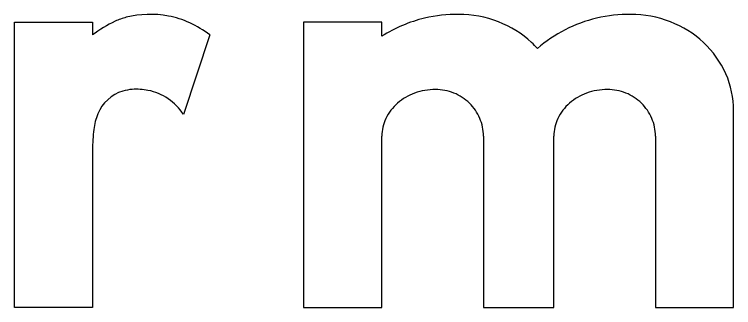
# Model space of a CAD drawing. Extents: x 1806251 to 1809821, y 414895 to 422886.
# Drawn here: x 1809677.3806 to 1809677.6259, y 415382.3271 to 415382.427 of the extents above; entities that cross this region are included whole.
import ezdxf

# ---------------------------------------------------------------- set-up
doc = ezdxf.new("R2010")
doc.units = 0
for name, color, linetype in [('GSBWFILL', 7, 'Continuous'), ('GSCOLORFILL', 7, 'Continuous'), ('GSOUTLINE', 7, 'Continuous')]:
    doc.layers.add(name, color=color, linetype=linetype)

msp = doc.modelspace()

# ---------------------------------------------------------------- linework, layer by layer
at = {"layer": 'GSBWFILL'}
msp.add_line((1809677.4472838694, 415382.4200316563), (1809677.438248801, 415382.3929251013), dxfattribs=at)
for points in [[(1809677.4072938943, 415382.38087344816), (1809677.4072938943, 415382.3270729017), (1809677.3806339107, 415382.3270729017), (1809677.3806339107, 415382.42438190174), (1809677.4072938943, 415382.42438190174), (1809677.4072938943, 415382.42003232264)], [(1809677.5059358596, 415382.4195677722), (1809677.5059358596, 415382.42438190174), (1809677.4792759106, 415382.42438190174), (1809677.4792759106, 415382.3270729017), (1809677.5059358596, 415382.3270729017), (1809677.5059358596, 415382.3855369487)], [(1809677.599245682, 415382.3855369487), (1809677.599245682, 415382.3270729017), (1809677.6259056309, 415382.3270729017), (1809677.6259056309, 415382.39431142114)], [(1809677.5405937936, 415382.3855369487), (1809677.5405937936, 415382.3270729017), (1809677.564587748, 415382.3270729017), (1809677.564587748, 415382.3855369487)]]:
    msp.add_lwpolyline(points, dxfattribs=at)
for centre, radius, start, end in [((1809677.4235712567, 415382.40663743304), 0.01999498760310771, 103.83237222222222, 115.41999166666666), ((1809677.4269963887, 415382.392726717), 0.03432116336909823, 79.6914888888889, 103.83237222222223), ((1809677.4277709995, 415382.39698553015), 0.029992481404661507, 64.95508611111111, 79.6914888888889), ((1809677.4340878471, 415382.38450946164), 0.04449488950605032, 115.41999166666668, 127.02622222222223), ((1809677.4247072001, 415382.390428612), 0.03722988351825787, 52.66944444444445, 64.95508611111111), ((1809677.4221897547, 415382.3801832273), 0.02132798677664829, 79.18246666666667, 93.855625), ((1809677.4214508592, 415382.38812641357), 0.01332999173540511, 106.83662777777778, 158.11917222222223), ((1809677.421712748, 415382.38726099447), 0.01423416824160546, 93.855625, 106.83662777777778), ((1809677.4227503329, 415382.3831170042), 0.018341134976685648, 32.32746111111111, 79.18246666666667), ((1809677.4283905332, 415382.3853393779), 0.02080840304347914, 158.11917222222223, 173.08369166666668), ((1809677.4637936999, 415382.38081007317), 0.05649984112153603, 172.84729166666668, 179.9356277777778)]:
    msp.add_arc(centre, radius, start, end, dxfattribs=at)
for centre, major_axis, ratio, start_param, end_param in [((1809677.5321789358, 415382.37372442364), (3.2651213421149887e-18, 0.053323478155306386), 0.9999980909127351, 0, 0.21998619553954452), ((1809677.5321789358, 415382.38951697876), (2.298106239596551e-18, 0.03753092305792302), 0.9999980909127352, 5.914285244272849, 6.283185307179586), ((1809677.5908308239, 415382.37372442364), (3.265121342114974e-18, 0.053323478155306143), 0.9999980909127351, 0, 0.21998619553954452), ((1809677.5908308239, 415382.38951697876), (2.298106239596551e-18, 0.03753092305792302), 0.9999980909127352, 5.914285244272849, 6.283185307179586), ((1809677.5317244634, 415382.3790789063), (2.939417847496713e-18, 0.048004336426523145), 0.9999980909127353, 0.23508775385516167, 0.5671317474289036), ((1809677.5330826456, 415382.39185457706), (2.1446454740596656e-18, 0.03502471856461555), 0.9999980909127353, 5.532257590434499, 5.9142852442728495), ((1809677.5903763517, 415382.3790789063), (2.9394178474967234e-18, 0.04800433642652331), 0.9999980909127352, 0.23508775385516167, 0.7124553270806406), ((1809677.5917345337, 415382.39185457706), (2.1446454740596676e-18, 0.03502471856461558), 0.9999980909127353, 5.532257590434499, 5.9142852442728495), ((1809677.5344781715, 415382.39334979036), (2.0194083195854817e-18, 0.03297944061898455), 0.9999980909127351, 5.4449900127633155, 5.532257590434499), ((1809677.5931300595, 415382.39334979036), (2.019408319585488e-18, 0.032979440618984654), 0.9999980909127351, 5.130076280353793, 5.5322576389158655), ((1809677.595296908, 415382.3943114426), (1.8742473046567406e-18, 0.030608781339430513), 0.9999980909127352, 4.71238898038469, 5.130076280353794), ((1809677.5233295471, 415382.38293771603), (1.1232995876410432e-18, 0.018344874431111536), 0.9999980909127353, 0.3457036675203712, 0.7157182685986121), ((1809677.5242242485, 415382.38045358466), (1.284973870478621e-18, 0.020985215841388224), 0.9999980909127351, 0, 0.3457036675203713), ((1809677.5242242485, 415382.3845982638), (1.031185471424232e-18, 0.016840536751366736), 0.9999980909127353, 5.900623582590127, 6.283185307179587), ((1809677.5244080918, 415382.38505514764), (1.001029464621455e-18, 0.016348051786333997), 0.9999980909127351, 5.512269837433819, 5.900623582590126), ((1809677.5819814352, 415382.38293771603), (1.1232995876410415e-18, 0.018344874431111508), 0.9999980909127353, 0.3457036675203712, 0.7157182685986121), ((1809677.5828761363, 415382.38045358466), (1.2849738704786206e-18, 0.020985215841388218), 0.9999980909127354, 0, 0.3457036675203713), ((1809677.5828761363, 415382.3845982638), (1.0311854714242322e-18, 0.01684053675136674), 0.9999980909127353, 5.900623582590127, 6.283185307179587), ((1809677.5830599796, 415382.38505514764), (1.0010294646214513e-18, 0.016348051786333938), 0.9999980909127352, 5.512269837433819, 5.900623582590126), ((1809677.5219521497, 415382.3845218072), (9.947616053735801e-19, 0.016245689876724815), 0.9999980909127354, 0.7157182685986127, 1.1262308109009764), ((1809677.5246925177, 415382.38534793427), (9.76034784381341e-19, 0.015939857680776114), 0.9999980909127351, 5.115435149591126, 5.51226978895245), ((1809677.5806040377, 415382.3845218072), (9.947616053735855e-19, 0.0162456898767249), 0.9999980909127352, 0.7157182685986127, 1.1262308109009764), ((1809677.5833444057, 415382.38534793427), (9.76034784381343e-19, 0.015939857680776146), 0.9999980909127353, 5.115435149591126, 5.51226978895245), ((1809677.5198218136, 415382.38553663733), (8.502710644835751e-19, 0.01388598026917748), 0.9999980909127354, 1.126230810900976, 1.5707963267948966), ((1809677.5251350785, 415382.38553663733), (9.46575119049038e-19, 0.01545874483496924), 0.9999980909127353, 4.71238898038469, 5.115435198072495), ((1809677.5784737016, 415382.38553663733), (8.502710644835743e-19, 0.013885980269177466), 0.9999980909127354, 1.126230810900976, 1.5707963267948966), ((1809677.5837869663, 415382.38553663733), (9.465751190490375e-19, 0.015458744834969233), 0.9999980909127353, 4.71238898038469, 5.115435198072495)]:
    msp.add_ellipse(centre, major_axis=major_axis, ratio=ratio, start_param=start_param, end_param=end_param, dxfattribs=at)
at = {"layer": 'GSCOLORFILL'}
msp.add_line((1809677.4472838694, 415382.4200316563), (1809677.438248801, 415382.3929251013), dxfattribs=at)
for points in [[(1809677.4072938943, 415382.38087344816), (1809677.4072938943, 415382.3270729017), (1809677.3806339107, 415382.3270729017), (1809677.3806339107, 415382.42438190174), (1809677.4072938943, 415382.42438190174), (1809677.4072938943, 415382.42003232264)], [(1809677.5059358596, 415382.4195677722), (1809677.5059358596, 415382.42438190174), (1809677.4792759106, 415382.42438190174), (1809677.4792759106, 415382.3270729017), (1809677.5059358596, 415382.3270729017), (1809677.5059358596, 415382.3855369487)], [(1809677.599245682, 415382.3855369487), (1809677.599245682, 415382.3270729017), (1809677.6259056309, 415382.3270729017), (1809677.6259056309, 415382.39431142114)], [(1809677.5405937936, 415382.3855369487), (1809677.5405937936, 415382.3270729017), (1809677.564587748, 415382.3270729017), (1809677.564587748, 415382.3855369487)]]:
    msp.add_lwpolyline(points, dxfattribs=at)
for centre, radius, start, end in [((1809677.4235712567, 415382.40663743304), 0.01999498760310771, 103.83237222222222, 115.41999166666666), ((1809677.4269963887, 415382.392726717), 0.03432116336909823, 79.6914888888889, 103.83237222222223), ((1809677.4277709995, 415382.39698553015), 0.029992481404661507, 64.95508611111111, 79.6914888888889), ((1809677.4340878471, 415382.38450946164), 0.04449488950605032, 115.41999166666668, 127.02622222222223), ((1809677.4247072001, 415382.390428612), 0.03722988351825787, 52.66944444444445, 64.95508611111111), ((1809677.4221897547, 415382.3801832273), 0.02132798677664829, 79.18246666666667, 93.855625), ((1809677.4214508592, 415382.38812641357), 0.01332999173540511, 106.83662777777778, 158.11917222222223), ((1809677.421712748, 415382.38726099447), 0.01423416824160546, 93.855625, 106.83662777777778), ((1809677.4227503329, 415382.3831170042), 0.018341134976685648, 32.32746111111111, 79.18246666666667), ((1809677.4283905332, 415382.3853393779), 0.02080840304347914, 158.11917222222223, 173.08369166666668), ((1809677.4637936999, 415382.38081007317), 0.05649984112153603, 172.84729166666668, 179.9356277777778)]:
    msp.add_arc(centre, radius, start, end, dxfattribs=at)
for centre, major_axis, ratio, start_param, end_param in [((1809677.5321789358, 415382.37372442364), (3.2651213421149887e-18, 0.053323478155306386), 0.9999980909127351, 0, 0.21998619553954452), ((1809677.5321789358, 415382.38951697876), (2.298106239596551e-18, 0.03753092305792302), 0.9999980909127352, 5.914285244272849, 6.283185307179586), ((1809677.5908308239, 415382.37372442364), (3.265121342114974e-18, 0.053323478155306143), 0.9999980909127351, 0, 0.21998619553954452), ((1809677.5908308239, 415382.38951697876), (2.298106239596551e-18, 0.03753092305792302), 0.9999980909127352, 5.914285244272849, 6.283185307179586), ((1809677.5317244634, 415382.3790789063), (2.939417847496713e-18, 0.048004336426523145), 0.9999980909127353, 0.23508775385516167, 0.5671317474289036), ((1809677.5330826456, 415382.39185457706), (2.1446454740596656e-18, 0.03502471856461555), 0.9999980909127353, 5.532257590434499, 5.9142852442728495), ((1809677.5903763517, 415382.3790789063), (2.9394178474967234e-18, 0.04800433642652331), 0.9999980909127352, 0.23508775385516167, 0.7124553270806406), ((1809677.5917345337, 415382.39185457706), (2.1446454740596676e-18, 0.03502471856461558), 0.9999980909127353, 5.532257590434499, 5.9142852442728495), ((1809677.5344781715, 415382.39334979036), (2.0194083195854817e-18, 0.03297944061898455), 0.9999980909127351, 5.4449900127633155, 5.532257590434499), ((1809677.5931300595, 415382.39334979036), (2.019408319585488e-18, 0.032979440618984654), 0.9999980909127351, 5.130076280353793, 5.5322576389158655), ((1809677.595296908, 415382.3943114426), (1.8742473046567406e-18, 0.030608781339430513), 0.9999980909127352, 4.71238898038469, 5.130076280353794), ((1809677.5233295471, 415382.38293771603), (1.1232995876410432e-18, 0.018344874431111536), 0.9999980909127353, 0.3457036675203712, 0.7157182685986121), ((1809677.5242242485, 415382.38045358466), (1.284973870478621e-18, 0.020985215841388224), 0.9999980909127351, 0, 0.3457036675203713), ((1809677.5242242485, 415382.3845982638), (1.031185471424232e-18, 0.016840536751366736), 0.9999980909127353, 5.900623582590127, 6.283185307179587), ((1809677.5244080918, 415382.38505514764), (1.001029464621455e-18, 0.016348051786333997), 0.9999980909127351, 5.512269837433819, 5.900623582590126), ((1809677.5819814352, 415382.38293771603), (1.1232995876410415e-18, 0.018344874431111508), 0.9999980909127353, 0.3457036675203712, 0.7157182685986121), ((1809677.5828761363, 415382.38045358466), (1.2849738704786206e-18, 0.020985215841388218), 0.9999980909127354, 0, 0.3457036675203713), ((1809677.5828761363, 415382.3845982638), (1.0311854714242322e-18, 0.01684053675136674), 0.9999980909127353, 5.900623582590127, 6.283185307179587), ((1809677.5830599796, 415382.38505514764), (1.0010294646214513e-18, 0.016348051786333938), 0.9999980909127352, 5.512269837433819, 5.900623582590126), ((1809677.5219521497, 415382.3845218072), (9.947616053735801e-19, 0.016245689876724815), 0.9999980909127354, 0.7157182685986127, 1.1262308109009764), ((1809677.5246925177, 415382.38534793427), (9.76034784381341e-19, 0.015939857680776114), 0.9999980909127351, 5.115435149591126, 5.51226978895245), ((1809677.5806040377, 415382.3845218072), (9.947616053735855e-19, 0.0162456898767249), 0.9999980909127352, 0.7157182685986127, 1.1262308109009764), ((1809677.5833444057, 415382.38534793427), (9.76034784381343e-19, 0.015939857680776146), 0.9999980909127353, 5.115435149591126, 5.51226978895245), ((1809677.5198218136, 415382.38553663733), (8.502710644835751e-19, 0.01388598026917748), 0.9999980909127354, 1.126230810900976, 1.5707963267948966), ((1809677.5251350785, 415382.38553663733), (9.46575119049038e-19, 0.01545874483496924), 0.9999980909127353, 4.71238898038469, 5.115435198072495), ((1809677.5784737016, 415382.38553663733), (8.502710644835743e-19, 0.013885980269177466), 0.9999980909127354, 1.126230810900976, 1.5707963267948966), ((1809677.5837869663, 415382.38553663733), (9.465751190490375e-19, 0.015458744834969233), 0.9999980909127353, 4.71238898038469, 5.115435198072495)]:
    msp.add_ellipse(centre, major_axis=major_axis, ratio=ratio, start_param=start_param, end_param=end_param, dxfattribs=at)
at = {"layer": 'GSOUTLINE'}
msp.add_line((1809677.4472838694, 415382.4200316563), (1809677.438248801, 415382.3929251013), dxfattribs=at)
for points in [[(1809677.4072938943, 415382.38087344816), (1809677.4072938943, 415382.3270729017), (1809677.3806339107, 415382.3270729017), (1809677.3806339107, 415382.42438190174), (1809677.4072938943, 415382.42438190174), (1809677.4072938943, 415382.42003232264)], [(1809677.5059358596, 415382.4195677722), (1809677.5059358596, 415382.42438190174), (1809677.4792759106, 415382.42438190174), (1809677.4792759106, 415382.3270729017), (1809677.5059358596, 415382.3270729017), (1809677.5059358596, 415382.3855369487)], [(1809677.599245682, 415382.3855369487), (1809677.599245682, 415382.3270729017), (1809677.6259056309, 415382.3270729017), (1809677.6259056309, 415382.39431142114)], [(1809677.5405937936, 415382.3855369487), (1809677.5405937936, 415382.3270729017), (1809677.564587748, 415382.3270729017), (1809677.564587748, 415382.3855369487)]]:
    msp.add_lwpolyline(points, dxfattribs=at)
for centre, radius, start, end in [((1809677.4235712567, 415382.40663743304), 0.01999498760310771, 103.83237222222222, 115.41999166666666), ((1809677.4269963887, 415382.392726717), 0.03432116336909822, 79.6914888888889, 103.83237222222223), ((1809677.4277709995, 415382.39698553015), 0.029992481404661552, 64.95508611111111, 79.6914888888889), ((1809677.4340878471, 415382.38450946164), 0.044494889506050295, 115.41999166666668, 127.02622222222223), ((1809677.4247072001, 415382.390428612), 0.03722988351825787, 52.66944444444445, 64.95508611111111), ((1809677.4221897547, 415382.3801832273), 0.021327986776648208, 79.18246666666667, 93.855625), ((1809677.4214508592, 415382.38812641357), 0.013329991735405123, 106.83662777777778, 158.11917222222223), ((1809677.421712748, 415382.38726099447), 0.01423416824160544, 93.855625, 106.83662777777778), ((1809677.4227503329, 415382.3831170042), 0.018341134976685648, 32.32746111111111, 79.18246666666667), ((1809677.4283905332, 415382.3853393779), 0.020808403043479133, 158.11917222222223, 173.08369166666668), ((1809677.4637936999, 415382.38081007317), 0.05649984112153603, 172.84729166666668, 179.9356277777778)]:
    msp.add_arc(centre, radius, start, end, dxfattribs=at)
for centre, major_axis, ratio, start_param, end_param in [((1809677.5321789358, 415382.37372442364), (3.2651213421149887e-18, 0.053323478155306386), 0.9999980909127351, 0, 0.21998619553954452), ((1809677.5321789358, 415382.38951697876), (2.298106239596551e-18, 0.03753092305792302), 0.9999980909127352, 5.914285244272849, 6.283185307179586), ((1809677.5908308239, 415382.37372442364), (3.265121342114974e-18, 0.053323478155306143), 0.9999980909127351, 0, 0.21998619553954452), ((1809677.5908308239, 415382.38951697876), (2.298106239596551e-18, 0.03753092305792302), 0.9999980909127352, 5.914285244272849, 6.283185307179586), ((1809677.5317244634, 415382.3790789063), (2.939417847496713e-18, 0.048004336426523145), 0.9999980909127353, 0.23508775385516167, 0.5671317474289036), ((1809677.5330826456, 415382.39185457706), (2.1446454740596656e-18, 0.03502471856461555), 0.9999980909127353, 5.532257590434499, 5.9142852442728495), ((1809677.5903763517, 415382.3790789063), (2.9394178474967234e-18, 0.04800433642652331), 0.9999980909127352, 0.23508775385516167, 0.7124553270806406), ((1809677.5917345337, 415382.39185457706), (2.1446454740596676e-18, 0.03502471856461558), 0.9999980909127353, 5.532257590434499, 5.9142852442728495), ((1809677.5344781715, 415382.39334979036), (2.0194083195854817e-18, 0.03297944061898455), 0.9999980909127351, 5.4449900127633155, 5.532257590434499), ((1809677.5931300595, 415382.39334979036), (2.019408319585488e-18, 0.032979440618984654), 0.9999980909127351, 5.130076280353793, 5.5322576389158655), ((1809677.595296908, 415382.3943114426), (1.8742473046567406e-18, 0.030608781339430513), 0.9999980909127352, 4.71238898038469, 5.130076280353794), ((1809677.5233295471, 415382.38293771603), (1.1232995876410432e-18, 0.018344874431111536), 0.9999980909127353, 0.3457036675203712, 0.7157182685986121), ((1809677.5242242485, 415382.38045358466), (1.284973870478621e-18, 0.020985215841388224), 0.9999980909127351, 0, 0.3457036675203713), ((1809677.5242242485, 415382.3845982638), (1.031185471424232e-18, 0.016840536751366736), 0.9999980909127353, 5.900623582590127, 6.283185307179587), ((1809677.5244080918, 415382.38505514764), (1.001029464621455e-18, 0.016348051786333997), 0.9999980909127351, 5.512269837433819, 5.900623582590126), ((1809677.5819814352, 415382.38293771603), (1.1232995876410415e-18, 0.018344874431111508), 0.9999980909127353, 0.3457036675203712, 0.7157182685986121), ((1809677.5828761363, 415382.38045358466), (1.2849738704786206e-18, 0.020985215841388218), 0.9999980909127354, 0, 0.3457036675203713), ((1809677.5828761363, 415382.3845982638), (1.0311854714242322e-18, 0.01684053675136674), 0.9999980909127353, 5.900623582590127, 6.283185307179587), ((1809677.5830599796, 415382.38505514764), (1.0010294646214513e-18, 0.016348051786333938), 0.9999980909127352, 5.512269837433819, 5.900623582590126), ((1809677.5219521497, 415382.3845218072), (9.947616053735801e-19, 0.016245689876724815), 0.9999980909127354, 0.7157182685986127, 1.1262308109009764), ((1809677.5246925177, 415382.38534793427), (9.76034784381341e-19, 0.015939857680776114), 0.9999980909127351, 5.115435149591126, 5.51226978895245), ((1809677.5806040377, 415382.3845218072), (9.947616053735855e-19, 0.0162456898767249), 0.9999980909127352, 0.7157182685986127, 1.1262308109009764), ((1809677.5833444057, 415382.38534793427), (9.76034784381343e-19, 0.015939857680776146), 0.9999980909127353, 5.115435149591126, 5.51226978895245), ((1809677.5198218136, 415382.38553663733), (8.502710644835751e-19, 0.01388598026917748), 0.9999980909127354, 1.126230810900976, 1.5707963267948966), ((1809677.5251350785, 415382.38553663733), (9.46575119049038e-19, 0.01545874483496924), 0.9999980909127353, 4.71238898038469, 5.115435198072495), ((1809677.5784737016, 415382.38553663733), (8.502710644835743e-19, 0.013885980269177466), 0.9999980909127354, 1.126230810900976, 1.5707963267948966), ((1809677.5837869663, 415382.38553663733), (9.465751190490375e-19, 0.015458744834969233), 0.9999980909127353, 4.71238898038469, 5.115435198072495)]:
    msp.add_ellipse(centre, major_axis=major_axis, ratio=ratio, start_param=start_param, end_param=end_param, dxfattribs=at)

doc.saveas('drawing.dxf')
